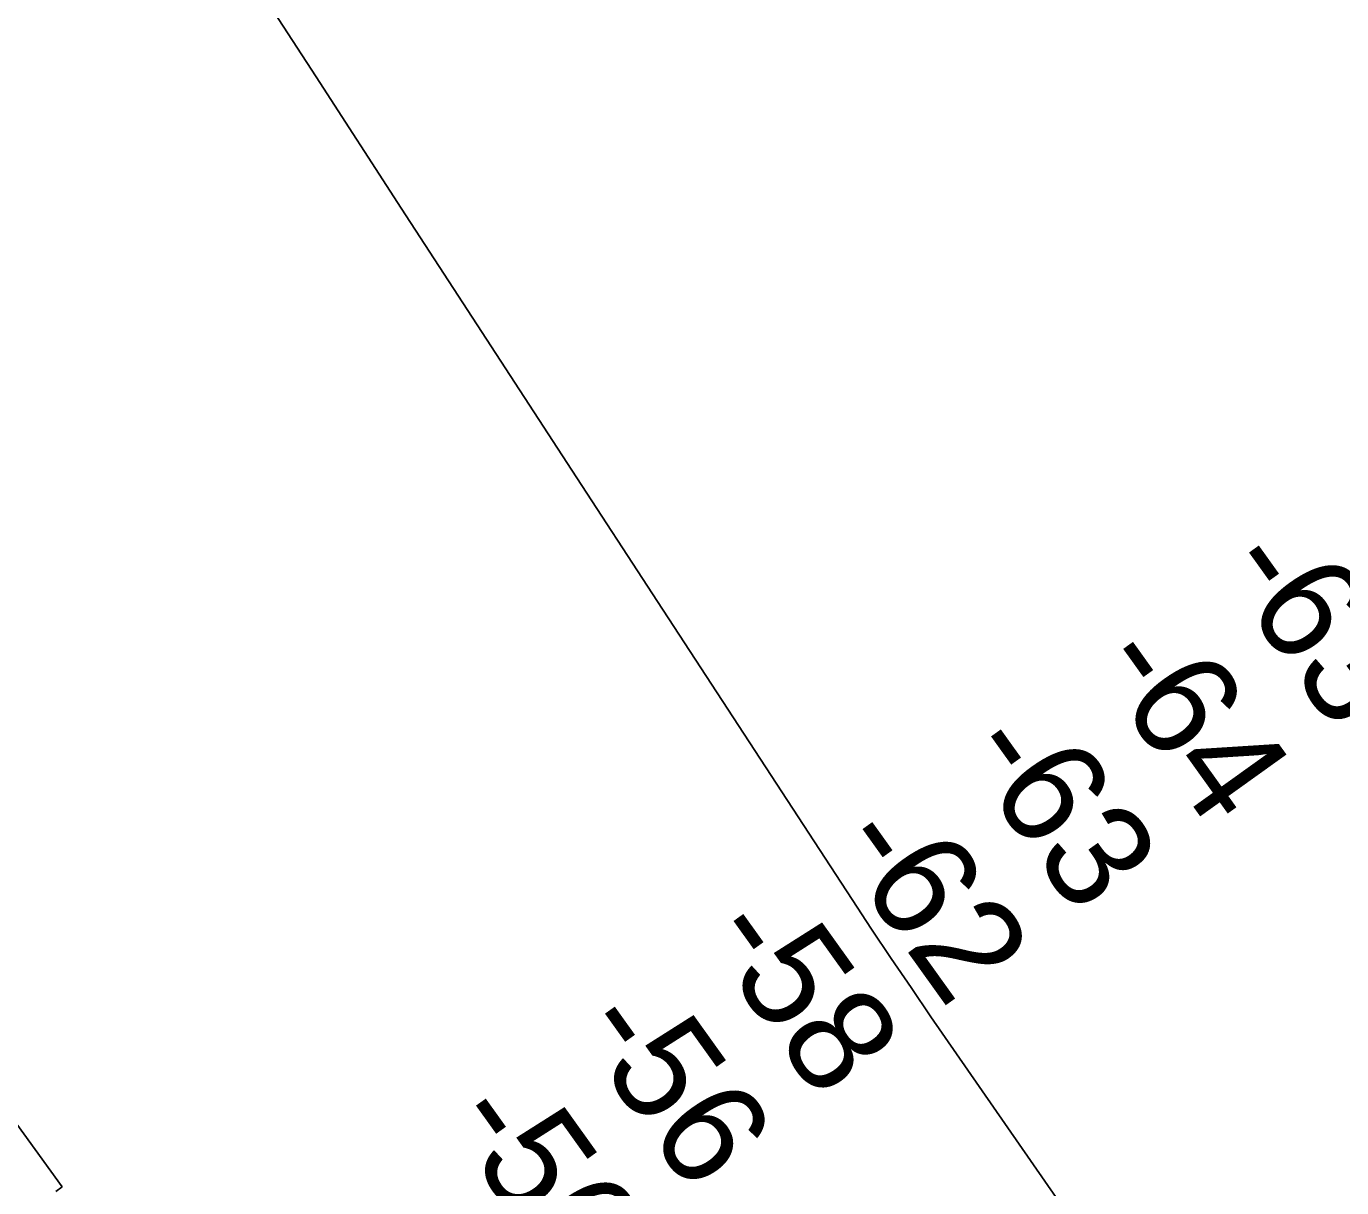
# Model space of a CAD drawing. Extents: x 3892998 to 3931244, y 278583 to 304547.
# Drawn here: x 3904274 to 3905104, y 299277 to 300010 of the extents above; entities that cross this region are included whole.
import ezdxf

# ---------------------------------------------------------------- set-up
doc = ezdxf.new("R2010")
doc.units = 0
for name, color, linetype in [('V-RIVR-RANG', 7, 'Continuous'), ('V-RRAP-FSHR', 7, 'Continuous'), ('V-RRAP-RVMT', 7, 'Continuous'), ('V-TOPO-MINR', 7, 'Continuous')]:
    doc.layers.add(name, color=color, linetype=linetype)

msp = doc.modelspace()

# ---------------------------------------------------------------- linework, layer by layer
at = {"layer": 'V-RRAP-FSHR'}
msp.add_spline([(3904740.13, 298066.04), (3904677.27, 298160.98), (3904560.49, 298322.41), (3904419.25, 298514.05), (3904337.92, 298630.66), (3904206.14, 298797.79), (3904078.62, 298966.69), (3904021.95, 299041.17), (3903983.1, 299102.95), (3903970.03, 299143.61), (3903955.28, 299182.43), (3903939.13, 299223.33), (3903910.04, 299280.09), (3903879.61, 299333.98), (3903826.91, 299420.87), (3903761.88, 299516.66)], degree=3, dxfattribs=at)
at = {"layer": 'V-RRAP-RVMT'}
for p, q in [((3904204.88, 299404.05), (3904296.74, 299277.61)), ((3904296.74, 299277.61), (3904292.63, 299274.61))]:
    msp.add_line(p, q, dxfattribs=at)
at = {"layer": 'V-TOPO-MINR'}
msp.add_lwpolyline([(3904370.61, 300111.43), (3904456.92, 299978.36), (3904510.7, 299895.52), (3904564.54, 299812.72), (3904618.45, 299729.96), (3904672.42, 299647.24), (3904795.35, 299459), (3904807.61, 299440.39), (3904819.97, 299421.84), (3904832.48, 299403.4), (3904845.09, 299385.03), (3904940.33, 299247.46), (3904984.95, 299183.17), (3905029.69, 299118.95), (3905074.58, 299054.85), (3905119.58, 298990.82)], dxfattribs=at)

# ---------------------------------------------------------------- texts
at = {"layer": 'V-RIVR-RANG'}
for s, p in [('-63', (3905025.6, 299668.43)), ('-64', (3904946.17, 299607.6)), ('-63', (3904862.74, 299552.34)), ('-62', (3904781.62, 299493.86)), ('-58', (3904700.19, 299435.82)), ('-56', (3904619.07, 299377.34)), ('-56', (3904537.64, 299319.29))]:
    msp.add_text(s, height=67, rotation=305.62539, dxfattribs=at).set_placement(p)

doc.saveas('drawing.dxf')
